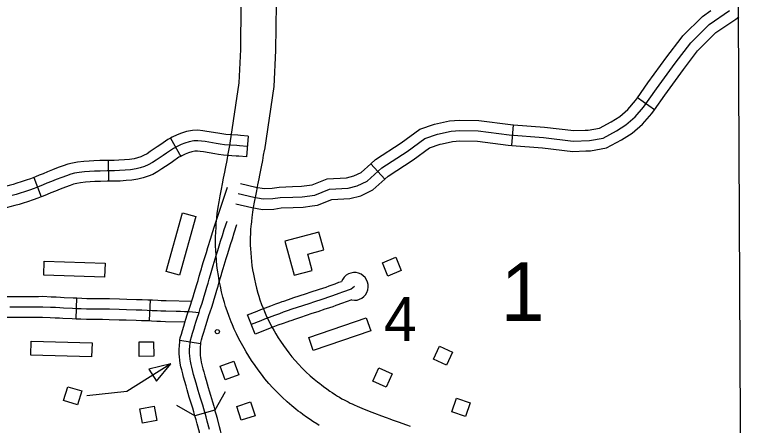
# Model space of a CAD drawing. Extents: x -19 to 366, y -4 to 359.
# Drawn here: x 138.405 to 139.408, y 197.384 to 197.944 of the extents above; entities that cross this region are included whole.
import ezdxf

# ---------------------------------------------------------------- set-up
doc = ezdxf.new("R2010")
doc.units = 0
for name, color, linetype in [('Level 10', 7, 'Continuous'), ('Level 31', 7, 'Continuous'), ('Level 32', 7, 'Continuous'), ('Level 38', 7, 'Continuous'), ('Level 45', 7, 'Continuous'), ('Level 5', 7, 'Continuous'), ('Level 56', 7, 'Continuous'), ('Level 58', 7, 'Continuous'), ('Level 60', 7, 'Continuous'), ('Level 63', 7, 'Continuous')]:
    doc.layers.add(name, color=color, linetype=linetype)

msp = doc.modelspace()

# ---------------------------------------------------------------- linework, layer by layer
at = {"layer": 'Level 10'}
for points in [[(138.6989, 197.7684), (138.7111, 197.8507), (138.7132, 197.8963), (138.714, 197.9576)], [(138.7614, 197.9588), (138.7605, 197.8949), (138.7582, 197.8461), (138.7454, 197.7595)], [(138.6923, 197.7338), (138.6928, 197.7362), (138.6945, 197.7451), (138.6962, 197.754), (138.6975, 197.7609), (138.6988, 197.7675), (138.6989, 197.7684)], [(138.7454, 197.7595), (138.7453, 197.7587), (138.744, 197.752), (138.7427, 197.7451), (138.741, 197.7362), (138.7393, 197.7271), (138.7388, 197.7248)], [(138.6802, 197.6622), (138.6806, 197.6665), (138.6812, 197.6727), (138.6824, 197.6812), (138.6836, 197.6887), (138.685, 197.6968), (138.6868, 197.7059), (138.6883, 197.7131), (138.6898, 197.7207), (138.6914, 197.7289), (138.6923, 197.7338)], [(138.7388, 197.7248), (138.7378, 197.7199), (138.7362, 197.7117), (138.7347, 197.7037), (138.7332, 197.6966), (138.7316, 197.6882), (138.7303, 197.6808), (138.7292, 197.6742), (138.7282, 197.667), (138.7277, 197.6618), (138.7273, 197.6574)], [(138.7061, 197.5111), (138.7044, 197.5148), (138.7019, 197.5205), (138.7001, 197.525), (138.6973, 197.5322), (138.6946, 197.5398), (138.6926, 197.5459), (138.6911, 197.5512), (138.689, 197.5586), (138.6872, 197.5658), (138.6855, 197.5733), (138.684, 197.5808), (138.6827, 197.5882), (138.6816, 197.5952), (138.6808, 197.6017), (138.6801, 197.6084), (138.6795, 197.616), (138.6792, 197.6222), (138.679, 197.6284), (138.6789, 197.6346), (138.6789, 197.6403), (138.6792, 197.6477), (138.6795, 197.6531), (138.6799, 197.6599), (138.6802, 197.6622)], [(138.7273, 197.6574), (138.7271, 197.6558), (138.7267, 197.6502), (138.7265, 197.6455), (138.7262, 197.6395), (138.7263, 197.6348), (138.7263, 197.6296), (138.7265, 197.6244), (138.7268, 197.6191), (138.7273, 197.6126), (138.7278, 197.6071), (138.7285, 197.6016), (138.7294, 197.5958), (138.7305, 197.5897), (138.7318, 197.5832), (138.7332, 197.5768), (138.7348, 197.5708), (138.7366, 197.5641), (138.7379, 197.5598), (138.7394, 197.5549), (138.7417, 197.5486), (138.7441, 197.5424), (138.7455, 197.5388), (138.7475, 197.5343), (138.749, 197.5311)], [(138.749, 197.5311), (138.7501, 197.5287), (138.7529, 197.5231), (138.7556, 197.5179), (138.7587, 197.5125), (138.7611, 197.5084), (138.7644, 197.5031), (138.7675, 197.4982), (138.7715, 197.4923), (138.7751, 197.4874), (138.7788, 197.4824), (138.7831, 197.477), (138.7874, 197.4718), (138.7919, 197.4668), (138.7969, 197.4616), (138.802, 197.4566), (138.8081, 197.451), (138.8135, 197.4464), (138.8181, 197.4427), (138.8209, 197.4404), (138.8232, 197.4386), (138.826, 197.4365), (138.8305, 197.4333), (138.8348, 197.4303), (138.8378, 197.4283), (138.8424, 197.4252), (138.8453, 197.4234), (138.8477, 197.4219), (138.8513, 197.4198), (138.8543, 197.4182), (138.8598, 197.4154), (138.8625, 197.414), (138.8651, 197.4128), (138.8677, 197.4116), (138.8719, 197.4096), (138.8753, 197.4082), (138.8782, 197.4069), (138.8836, 197.4047), (138.8921, 197.4014), (138.8957, 197.4), (138.9051, 197.3964), (138.9115, 197.3941), (138.9164, 197.3923), (138.9197, 197.3912), (138.9281, 197.3883), (138.9393, 197.3842), (138.9445, 197.3824)], [(138.8204, 197.3831), (138.8168, 197.3854), (138.8114, 197.3889), (138.8078, 197.3913), (138.8031, 197.3947), (138.7979, 197.3984), (138.7945, 197.401), (138.7917, 197.4031), (138.7884, 197.4058), (138.7831, 197.4101), (138.7767, 197.4156), (138.7695, 197.4222), (138.7633, 197.4283), (138.7572, 197.4345), (138.7516, 197.4408), (138.7463, 197.4472), (138.7414, 197.4534), (138.737, 197.4592), (138.7327, 197.4652), (138.7279, 197.4722), (138.7243, 197.4779), (138.7205, 197.484), (138.7177, 197.4888), (138.7141, 197.4952), (138.7108, 197.5015), (138.7074, 197.5082), (138.7061, 197.5111)]]:
    msp.add_lwpolyline(points, dxfattribs=at)
at = {"layer": 'Level 31'}
for p, q in [((138.7327, 197.5079), (138.7223, 197.5343)), ((138.6303, 197.4998), (138.6584, 197.4954)), ((138.6781, 197.4043), (138.6508, 197.3966))]:
    msp.add_line(p, q, dxfattribs=at)
for points in [[(138.6595, 197.5973), (138.6601, 197.5995), (138.662, 197.6058), (138.6663, 197.6195), (138.6684, 197.6263), (138.6723, 197.6389), (138.6746, 197.6466), (138.6773, 197.6551), (138.695, 197.7087)], [(138.6564, 197.5377), (138.658, 197.5428), (138.6602, 197.5491), (138.662, 197.5549), (138.6635, 197.5599), (138.6652, 197.5656), (138.667, 197.5719), (138.6686, 197.5774), (138.6702, 197.5831), (138.6719, 197.5891), (138.6737, 197.5955), (138.6756, 197.6016), (138.6798, 197.6153), (138.6819, 197.6221), (138.6858, 197.6347), (138.6882, 197.6424), (138.6908, 197.6507), (138.6947, 197.6623)], [(138.6868, 197.5894), (138.6874, 197.5915), (138.6891, 197.5975), (138.6934, 197.611), (138.6955, 197.6178), (138.6994, 197.6305), (138.7018, 197.6381), (138.7043, 197.6463), (138.7081, 197.6578)], [(138.6303, 197.4998), (138.6308, 197.5029), (138.6323, 197.508), (138.6337, 197.5131), (138.6355, 197.519), (138.637, 197.5238), (138.6384, 197.5283), (138.6403, 197.5343), (138.6429, 197.5422), (138.6446, 197.5474), (138.6467, 197.5535), (138.6484, 197.559), (138.6499, 197.564), (138.6516, 197.5696), (138.6534, 197.5759), (138.655, 197.5813), (138.6565, 197.5869), (138.6582, 197.593), (138.6595, 197.5973)], [(138.6584, 197.4954), (138.6586, 197.4968), (138.6596, 197.5002), (138.661, 197.505), (138.6627, 197.5107), (138.6641, 197.5154), (138.6655, 197.5198), (138.6673, 197.5256), (138.6699, 197.5333), (138.6715, 197.5382), (138.6737, 197.5447), (138.6756, 197.5508), (138.6771, 197.5559), (138.6789, 197.5616), (138.6807, 197.568), (138.6823, 197.5735), (138.6839, 197.5792), (138.6856, 197.5852), (138.6868, 197.5894)], [(138.8683, 197.5731), (138.8637, 197.5693), (138.852, 197.5653), (138.8469, 197.5634), (138.8383, 197.5603), (138.8341, 197.5589), (138.8253, 197.5559), (138.8236, 197.5554), (138.8138, 197.5521), (138.8059, 197.5495), (138.7901, 197.5444), (138.783, 197.5419), (138.7767, 197.5397), (138.7713, 197.5378), (138.766, 197.5359), (138.7591, 197.5333), (138.752, 197.5306), (138.7457, 197.5282), (138.7407, 197.5263), (138.7275, 197.5211)], [(138.7699, 197.5524), (138.772, 197.5531), (138.7784, 197.5553), (138.7856, 197.5578), (138.8015, 197.563), (138.8093, 197.5656), (138.8191, 197.5689), (138.8208, 197.5694), (138.8295, 197.5723), (138.8336, 197.5737), (138.842, 197.5767), (138.8472, 197.5787), (138.8506, 197.5798)], [(138.7223, 197.5343), (138.7355, 197.5395), (138.7406, 197.5415), (138.747, 197.5439), (138.7541, 197.5466), (138.7612, 197.5492), (138.7665, 197.5511), (138.7699, 197.5524)], [(138.8646, 197.5546), (138.8568, 197.5519), (138.8519, 197.5501), (138.8429, 197.5469), (138.8386, 197.5454), (138.8297, 197.5424), (138.8281, 197.5419), (138.8183, 197.5386), (138.8103, 197.536), (138.7946, 197.5309), (138.7877, 197.5285), (138.7815, 197.5263), (138.7795, 197.5256)], [(138.6707, 197.3777), (138.6676, 197.3893), (138.666, 197.3951), (138.6629, 197.4059), (138.6613, 197.4112), (138.6585, 197.4206), (138.6567, 197.4264), (138.6552, 197.4312), (138.6538, 197.4361), (138.6523, 197.4413), (138.6507, 197.447), (138.649, 197.4529), (138.6479, 197.4572), (138.6465, 197.4627), (138.6455, 197.4665), (138.6446, 197.4709), (138.6442, 197.474), (138.6438, 197.4783), (138.6435, 197.4819), (138.6435, 197.4866), (138.6437, 197.4917), (138.6441, 197.4959), (138.6447, 197.4998), (138.6459, 197.5041), (138.6474, 197.5091), (138.6491, 197.5148), (138.6505, 197.5196), (138.6519, 197.5241), (138.6538, 197.5299), (138.6564, 197.5377)], [(138.7795, 197.5256), (138.7761, 197.5244), (138.7709, 197.5225), (138.764, 197.52), (138.757, 197.5174), (138.7509, 197.515), (138.7458, 197.513), (138.7327, 197.5079)], [(138.6508, 197.3966), (138.6493, 197.4019), (138.6477, 197.4071), (138.6449, 197.4164), (138.6431, 197.4222), (138.6416, 197.4272), (138.6402, 197.4321), (138.6386, 197.4374), (138.637, 197.4432), (138.6353, 197.4492), (138.6342, 197.4536), (138.6327, 197.4593), (138.6317, 197.4634), (138.6306, 197.4685), (138.6301, 197.4723), (138.6296, 197.4771), (138.6293, 197.4813), (138.6293, 197.4868), (138.6295, 197.4927), (138.63, 197.4977), (138.6303, 197.4998)], [(138.6584, 197.4954), (138.6582, 197.4941), (138.6579, 197.4906), (138.6577, 197.4863), (138.6577, 197.4824), (138.6579, 197.4795), (138.6583, 197.4758), (138.6586, 197.4733), (138.6594, 197.4696), (138.6602, 197.4662), (138.6616, 197.4608), (138.6628, 197.4566), (138.6643, 197.4509), (138.6659, 197.4452), (138.6674, 197.4401), (138.6688, 197.4353), (138.6702, 197.4305), (138.672, 197.4248), (138.6749, 197.4154), (138.6765, 197.4099), (138.6781, 197.4043)], [(138.6984, 197.3054), (138.6982, 197.3065), (138.6975, 197.3108), (138.6966, 197.3169), (138.6927, 197.3393), (138.6917, 197.3464), (138.6907, 197.3525), (138.6896, 197.3587), (138.6883, 197.3649), (138.687, 197.3711), (138.6857, 197.3763), (138.6844, 197.3813), (138.6813, 197.393), (138.6797, 197.3989), (138.6781, 197.4043)], [(138.6706, 197.2997), (138.6703, 197.3013), (138.6694, 197.3064), (138.6685, 197.3124), (138.6647, 197.3349), (138.6636, 197.3421), (138.6627, 197.3478), (138.6617, 197.3533), (138.6605, 197.359), (138.6593, 197.3648), (138.6581, 197.3694), (138.657, 197.3741), (138.6539, 197.3856), (138.6523, 197.3912), (138.6508, 197.3966)]]:
    msp.add_lwpolyline(points, dxfattribs=at)
msp.add_arc((138.8683, 197.5731), 0.0189, 258.6542, 159.271, dxfattribs=at)
at = {"layer": 'Level 32'}
for p, q in [((138.6173, 197.7753), (138.6314, 197.7506)), ((138.7234, 197.7781), (138.721, 197.7498)), ((138.5325, 197.7449), (138.5327, 197.7165)), ((138.4311, 197.7219), (138.4412, 197.6954)), ((138.4888, 197.5289), (138.4899, 197.5573)), ((138.5886, 197.5264), (138.5901, 197.5547))]:
    msp.add_line(p, q, dxfattribs=at)
for points in [[(138.7234, 197.7781), (138.7128, 197.779), (138.7092, 197.7793), (138.6927, 197.7806), (138.6873, 197.7813), (138.6822, 197.7821), (138.6671, 197.7847), (138.6614, 197.7856), (138.6548, 197.7862), (138.6476, 197.7859), (138.6393, 197.7844), (138.6324, 197.7821), (138.6263, 197.7798), (138.6199, 197.7768), (138.6173, 197.7753)], [(138.6173, 197.7753), (138.614, 197.7735), (138.6042, 197.7669), (138.5994, 197.7636), (138.5899, 197.7571), (138.5855, 197.7542), (138.5808, 197.7516), (138.5769, 197.75), (138.5722, 197.7484), (138.5679, 197.7474), (138.5613, 197.7465), (138.5546, 197.7458), (138.547, 197.7453), (138.5406, 197.745), (138.5325, 197.7449)], [(138.7222, 197.764), (138.7116, 197.7649), (138.7081, 197.7652), (138.6911, 197.7664), (138.6852, 197.7673), (138.6799, 197.7681), (138.6648, 197.7707), (138.6597, 197.7715), (138.6546, 197.7719), (138.6492, 197.7717), (138.6428, 197.7705), (138.6372, 197.7687), (138.6319, 197.7667), (138.6264, 197.7641), (138.6215, 197.7614), (138.6121, 197.7551), (138.6074, 197.7518), (138.5978, 197.7453), (138.5928, 197.742), (138.587, 197.7388), (138.582, 197.7367), (138.5761, 197.7347), (138.5704, 197.7334), (138.5629, 197.7324), (138.5558, 197.7317), (138.5478, 197.7311), (138.5409, 197.7308), (138.5309, 197.7307), (138.5213, 197.7305), (138.5137, 197.7302), (138.5071, 197.7299), (138.5003, 197.7295), (138.4928, 197.7287), (138.4867, 197.7275), (138.4813, 197.7261), (138.4758, 197.7242), (138.4692, 197.7219), (138.4617, 197.719), (138.455, 197.7163), (138.449, 197.7138), (138.4438, 197.7117), (138.4384, 197.7095), (138.4313, 197.7068), (138.4253, 197.7046), (138.4181, 197.7022), (138.4123, 197.7003), (138.4069, 197.6987), (138.4015, 197.6971)], [(138.721, 197.7498), (138.7104, 197.7507), (138.7069, 197.751), (138.6896, 197.7523), (138.6831, 197.7532), (138.6777, 197.7541), (138.6624, 197.7567), (138.6579, 197.7574), (138.6543, 197.7577), (138.6508, 197.7576), (138.6463, 197.7567), (138.6419, 197.7553), (138.6374, 197.7536), (138.6329, 197.7515), (138.6314, 197.7506)], [(138.5325, 197.7449), (138.5307, 197.7449), (138.5209, 197.7447), (138.5131, 197.7444), (138.5064, 197.7441), (138.4991, 197.7436), (138.4907, 197.7427), (138.4836, 197.7414), (138.4772, 197.7397), (138.4711, 197.7377), (138.4643, 197.7352), (138.4565, 197.7322), (138.4496, 197.7294), (138.4437, 197.7269), (138.4385, 197.7249), (138.4333, 197.7227), (138.4311, 197.7219)], [(138.6314, 197.7506), (138.629, 197.7493), (138.6201, 197.7433), (138.6154, 197.7401), (138.6058, 197.7335), (138.6002, 197.7298), (138.5932, 197.726), (138.587, 197.7234), (138.58, 197.7211), (138.573, 197.7194), (138.5645, 197.7183), (138.5571, 197.7175), (138.5486, 197.7169), (138.5413, 197.7166), (138.5327, 197.7165)], [(138.4311, 197.7219), (138.4263, 197.7201), (138.4206, 197.718), (138.4136, 197.7157), (138.408, 197.7139), (138.4029, 197.7123), (138.3976, 197.7108), (138.3908, 197.7089), (138.3845, 197.7071), (138.3787, 197.7056), (138.3735, 197.7045), (138.3695, 197.7039), (138.3642, 197.7032), (138.3594, 197.7028), (138.3556, 197.7026), (138.3488, 197.7026), (138.3376, 197.7013)], [(138.5327, 197.7165), (138.5311, 197.7165), (138.5218, 197.7163), (138.5144, 197.7161), (138.5079, 197.7157), (138.5015, 197.7153), (138.4949, 197.7146), (138.4898, 197.7136), (138.4853, 197.7125), (138.4805, 197.7108), (138.4742, 197.7086), (138.467, 197.7058), (138.4605, 197.7031), (138.4544, 197.7006), (138.4491, 197.6985), (138.4436, 197.6963), (138.4412, 197.6954)], [(138.4412, 197.6954), (138.4363, 197.6935), (138.43, 197.6912), (138.4225, 197.6887), (138.4165, 197.6867), (138.4109, 197.6851), (138.4053, 197.6834), (138.3984, 197.6816), (138.3919, 197.6797), (138.3851, 197.6779), (138.3787, 197.6766), (138.3737, 197.6758), (138.3673, 197.6749), (138.3613, 197.6744), (138.3563, 197.6742), (138.3504, 197.6742), (138.3406, 197.6731)], [(138.3889, 197.5593), (138.3923, 197.5595), (138.3984, 197.5595), (138.4115, 197.5594), (138.4185, 197.5594), (138.4266, 197.5594), (138.4373, 197.5595), (138.4434, 197.5596), (138.4546, 197.5591), (138.4614, 197.5588), (138.4674, 197.5585), (138.4723, 197.5582), (138.4845, 197.5575), (138.4898, 197.5573), (138.4899, 197.5573)], [(138.4899, 197.5573), (138.4963, 197.5571), (138.5034, 197.5568), (138.5104, 197.5567), (138.5181, 197.5566), (138.5249, 197.5566), (138.5344, 197.5565), (138.548, 197.5561), (138.5577, 197.5558), (138.5712, 197.5554), (138.5788, 197.5552), (138.5864, 197.5549), (138.5901, 197.5547)], [(138.5901, 197.5547), (138.5929, 197.5546), (138.6, 197.5543), (138.6049, 197.5541), (138.6115, 197.5538), (138.6465, 197.553)], [(138.3983, 197.5453), (138.4114, 197.5452), (138.4185, 197.5452), (138.4266, 197.5452), (138.4375, 197.5453), (138.4432, 197.5454), (138.454, 197.5449), (138.4607, 197.5446), (138.4667, 197.5443), (138.4715, 197.5441), (138.4838, 197.5433), (138.4892, 197.5431), (138.4958, 197.5429), (138.503, 197.5426), (138.5102, 197.5425), (138.518, 197.5424), (138.5249, 197.5424), (138.5341, 197.5423), (138.5476, 197.5419), (138.5573, 197.5416), (138.5708, 197.5412), (138.5783, 197.541), (138.5858, 197.5407), (138.5922, 197.5404), (138.5993, 197.5401), (138.6043, 197.5399), (138.6111, 197.5396), (138.625, 197.5393), (138.631, 197.5393), (138.6365, 197.5391), (138.6427, 197.5389), (138.6564, 197.5377)], [(138.39, 197.531), (138.393, 197.5311), (138.3983, 197.5311), (138.4113, 197.531), (138.4186, 197.531), (138.4267, 197.531), (138.4376, 197.5311), (138.443, 197.5311), (138.4533, 197.5307), (138.46, 197.5304), (138.466, 197.5301), (138.4708, 197.5299), (138.4831, 197.5292), (138.4887, 197.5289), (138.4888, 197.5289)], [(138.4888, 197.5289), (138.4953, 197.5287), (138.5027, 197.5284), (138.5099, 197.5283), (138.5179, 197.5282), (138.5248, 197.5282), (138.5338, 197.5281), (138.5472, 197.5277), (138.5569, 197.5274), (138.5704, 197.527), (138.5779, 197.5268), (138.5851, 197.5265), (138.5886, 197.5264)], [(138.5886, 197.5264), (138.5915, 197.5262), (138.5987, 197.5259), (138.6038, 197.5257), (138.6107, 197.5254), (138.6373, 197.5248)]]:
    msp.add_lwpolyline(points, dxfattribs=at)
at = {"layer": 'Level 38'}
for points in [[(138.6919, 197.4292), (138.6781, 197.4043)], [(138.6508, 197.3966), (138.626, 197.4104)]]:
    msp.add_lwpolyline(points, dxfattribs=at)
at = {"layer": 'Level 45'}
for p, q in [((139.2775, 197.8141), (139.2544, 197.8305)), ((139.0829, 197.7653), (139.085, 197.7937)), ((138.9096, 197.7195), (138.8906, 197.7405))]:
    msp.add_line(p, q, dxfattribs=at)
for points in [[(138.8142, 197.6978), (138.8343, 197.7058), (138.8597, 197.7073), (138.8722, 197.7103), (138.8855, 197.7168), (138.9056, 197.735), (138.9402, 197.7574), (138.9641, 197.7749), (138.9815, 197.781), (139.0001, 197.7851), (139.0119, 197.7859), (139.0369, 197.7855), (139.0794, 197.7798), (139.1261, 197.7764), (139.1667, 197.7715), (139.1887, 197.7722), (139.2073, 197.7756), (139.2255, 197.7855), (139.2384, 197.7935), (139.251, 197.8045), (139.2627, 197.8178), (139.2802, 197.8425), (139.3056, 197.8778), (139.3269, 197.9055), (139.3519, 197.9306), (139.38, 197.9496)], [(139.3137, 197.9117), (139.3162, 197.9149), (139.3428, 197.9416), (139.3545, 197.9494)], [(139.3363, 197.8944), (139.3376, 197.8961), (139.361, 197.9196), (139.3882, 197.938), (139.3923, 197.941)], [(139.2544, 197.8305), (139.2686, 197.8507), (139.2942, 197.8863), (139.3137, 197.9117)], [(139.2775, 197.8141), (139.2918, 197.8342), (139.317, 197.8693), (139.3363, 197.8944)], [(139.183, 197.7862), (139.1872, 197.7864), (139.2025, 197.7892), (139.2184, 197.7978), (139.23, 197.8049), (139.2409, 197.8146), (139.2516, 197.8266), (139.2544, 197.8305)], [(139.184, 197.7579), (139.1903, 197.7581), (139.2121, 197.7621), (139.2327, 197.7732), (139.2469, 197.782), (139.261, 197.7944), (139.2739, 197.809), (139.2775, 197.8141)], [(138.8906, 197.7405), (138.8969, 197.7463), (138.9321, 197.7691), (138.9574, 197.7876), (138.9776, 197.7946), (138.9816, 197.7955)], [(138.9816, 197.7955), (138.9981, 197.7992), (139.0115, 197.8001), (139.038, 197.7997), (139.0809, 197.794), (139.085, 197.7937)], [(139.085, 197.7937), (139.1275, 197.7905), (139.1673, 197.7857), (139.183, 197.7862)], [(138.9096, 197.7195), (138.9143, 197.7237), (138.9482, 197.7457), (138.9707, 197.7622), (138.9854, 197.7673), (138.9879, 197.7678)], [(138.9879, 197.7678), (139.0021, 197.771), (139.0122, 197.7717), (139.0359, 197.7713), (139.078, 197.7657), (139.0829, 197.7653)], [(139.0829, 197.7653), (139.1247, 197.7623), (139.1661, 197.7572), (139.184, 197.7579)], [(138.8068, 197.7112), (138.8105, 197.7117), (138.8312, 197.7198), (138.8576, 197.7214), (138.8674, 197.7238), (138.8775, 197.7287), (138.8906, 197.7405)], [(138.7129, 197.7136), (138.7339, 197.7087), (138.745, 197.7067), (138.7559, 197.707), (138.7657, 197.7085), (138.7837, 197.7093), (138.7959, 197.7097), (138.8068, 197.7112)], [(138.8106, 197.683), (138.8178, 197.684), (138.8374, 197.6917), (138.8618, 197.6932), (138.8771, 197.6969), (138.8935, 197.7049), (138.9096, 197.7195)], [(138.7097, 197.6997), (138.731, 197.6948), (138.7439, 197.6925), (138.7572, 197.6929), (138.7671, 197.6944), (138.7842, 197.6951), (138.7971, 197.6955), (138.8142, 197.6978)], [(138.7065, 197.6859), (138.7282, 197.6808), (138.7429, 197.6782), (138.7585, 197.6787), (138.7685, 197.6802), (138.7847, 197.6809), (138.7982, 197.6813), (138.8106, 197.683)]]:
    msp.add_lwpolyline(points, dxfattribs=at)
at = {"layer": 'Level 56'}
for points in [[(138.6298, 197.5885), (138.6116, 197.5935), (138.6336, 197.6734), (138.6519, 197.6684)], [(138.9248, 197.6129), (138.9322, 197.5946), (138.9138, 197.5872), (138.9065, 197.6055)], [(138.4447, 197.5886), (138.4453, 197.6075), (138.5282, 197.6048), (138.5275, 197.5859)], [(138.8121, 197.4856), (138.806, 197.5035), (138.8844, 197.5302), (138.8905, 197.5123)], [(138.4271, 197.4794), (138.4276, 197.4984), (138.5104, 197.4961), (138.5099, 197.4772)], [(138.5749, 197.4776), (138.5746, 197.4973), (138.5944, 197.4977), (138.5947, 197.478)], [(138.976, 197.4738), (138.9842, 197.4917), (139.0022, 197.4835), (138.9939, 197.4655)], [(138.5881, 197.46), (138.5985, 197.4437), (138.6178, 197.4674)], [(138.7038, 197.4709), (138.7105, 197.4523), (138.6919, 197.4457), (138.6852, 197.4642)], [(138.9017, 197.462), (138.9197, 197.4538), (138.9115, 197.4358), (138.8935, 197.444)], [(138.4774, 197.4363), (138.4963, 197.4306), (138.4906, 197.4117), (138.4717, 197.4173)], [(138.7266, 197.4154), (138.7327, 197.3967), (138.7139, 197.3905), (138.7078, 197.4092)], [(139.0262, 197.4141), (139.0196, 197.3955), (139.001, 197.4021), (139.0076, 197.4207)], [(138.5758, 197.406), (138.5952, 197.4095), (138.5988, 197.3901), (138.5794, 197.3865)]]:
    msp.add_lwpolyline(points, close=True, dxfattribs=at)
msp.add_lwpolyline([(138.6178, 197.4674), (138.5581, 197.4295), (138.5032, 197.4238)], dxfattribs=at)
msp.add_circle((138.6812, 197.5114), 0.00284, dxfattribs=at)
at = {"layer": 'Level 58'}
msp.add_lwpolyline([(138.7733, 197.6347), (138.786, 197.5883), (138.8105, 197.5949), (138.8045, 197.6169), (138.8264, 197.6229), (138.8198, 197.6473)], close=True, dxfattribs=at)
at = {"layer": 'Level 60'}
for points in [[(146.7783, 1.697), (146.5788, 10.3131), (146.3785, 18.9294), (146.1776, 27.5458), (145.9759, 36.1624), (145.7736, 44.7791), (145.5705, 53.396), (145.3668, 62.013), (145.1624, 70.6301), (144.9572, 79.2474), (144.7514, 87.8648), (144.5449, 96.4823), (144.3377, 105.1), (144.1299, 113.7179), (143.9213, 122.3359), (143.712, 130.954), (143.5021, 139.5723), (143.2915, 148.1907), (143.0802, 156.8092), (142.8682, 165.4279), (142.6555, 174.0468), (142.4422, 182.6658), (142.2282, 191.2849), (142.0135, 199.9042), (141.7981, 208.5236), (141.582, 217.1432), (141.3653, 225.7629), (141.1479, 234.3828), (140.9298, 243.0028), (140.711, 251.623), (140.4916, 260.2433), (140.2715, 268.8638), (140.0508, 277.4844), (139.8293, 286.1051), (139.6072, 294.726), (139.3845, 303.3471), (139.161, 311.9683), (138.937, 320.5896), (138.7122, 329.2111), (138.4868, 337.8328), (138.2607, 346.4546)], [(139.4406, 1.5315), (139.2511, 10.1473), (139.0608, 18.7633), (138.8699, 27.3793), (138.6784, 35.9956), (138.4861, 44.6119), (138.2932, 53.2285), (138.0997, 61.8451), (137.9055, 70.4619), (137.7106, 79.0789), (137.5151, 87.6959), (137.319, 96.3132), (137.1221, 104.9306), (136.9247, 113.5481), (136.7265, 122.1658), (136.5278, 130.7836), (136.3283, 139.4016), (136.1282, 148.0197), (135.9275, 156.6379), (135.7261, 165.2564), (135.5241, 173.8749), (135.3214, 182.4936), (135.1181, 191.1125), (134.9141, 199.7315), (134.7095, 208.3506), (134.5043, 216.9699), (134.2984, 225.5894), (134.0919, 234.209), (133.8847, 242.8288), (133.6769, 251.4487), (133.4685, 260.0687), (133.2594, 268.6889), (133.0497, 277.3093), (132.8393, 285.9298), (132.6283, 294.5504), (132.4167, 303.1713), (132.2044, 311.7922), (131.9916, 320.4133), (131.778, 329.0346), (131.5639, 337.656), (131.3491, 346.2776)], [(0, 189.5162), (7.1121, 189.5206), (14.2243, 189.5339), (21.3364, 189.556), (28.4484, 189.5869), (35.5605, 189.6267), (42.6725, 189.6754), (49.7844, 189.7329), (56.8962, 189.7992), (64.0079, 189.8744), (71.1196, 189.9584), (78.2311, 190.0512), (85.3425, 190.1529), (92.4538, 190.2635), (99.5649, 190.3829), (106.6759, 190.5111), (113.7867, 190.6482), (120.8974, 190.7941), (128.0078, 190.9489), (135.1181, 191.1125), (142.2282, 191.2849), (149.338, 191.4662), (156.4476, 191.6563), (163.5569, 191.8553), (170.666, 192.0631), (177.7749, 192.2798), (184.8835, 192.5053), (191.9917, 192.7396), (199.0997, 192.9828), (206.2074, 193.2348), (213.3147, 193.4956), (220.4218, 193.7653), (227.5285, 194.0438), (234.6348, 194.3312), (241.7408, 194.6274), (248.8464, 194.9324), (255.9516, 195.2463), (263.0564, 195.569), (270.1608, 195.9005), (277.2648, 196.2409), (284.3683, 196.5901), (291.4715, 196.9481), (298.5741, 197.315), (305.6763, 197.6907), (312.7781, 198.0753), (319.8793, 198.4686), (326.9801, 198.8708), (334.0804, 199.2818), (341.1801, 199.7017)]]:
    msp.add_spline(points, degree=3, dxfattribs=at)
at = {"layer": 'Level 63'}
msp.add_lwpolyline([(139.3969, 192.5514), (139.3992, 193.0141), (139.3992, 193.0186), (139.4031, 194.0054), (139.4028, 194.0236), (139.4049, 195.0052), (139.4049, 195.018), (139.4015, 196.0081), (139.4014, 196.0267), (139.3967, 197.0057), (139.3967, 197.0165), (139.3918, 198.0381)], dxfattribs=at)

# ---------------------------------------------------------------- texts
at = {"layer": 'Level 5'}
msp.add_text('1', height=0.08, dxfattribs=at).set_placement((139.0678, 197.5261))
at = {"layer": 'Level 56'}
msp.add_text('4', height=0.06, dxfattribs=at).set_placement((138.9085, 197.4986))

doc.saveas('drawing.dxf')
